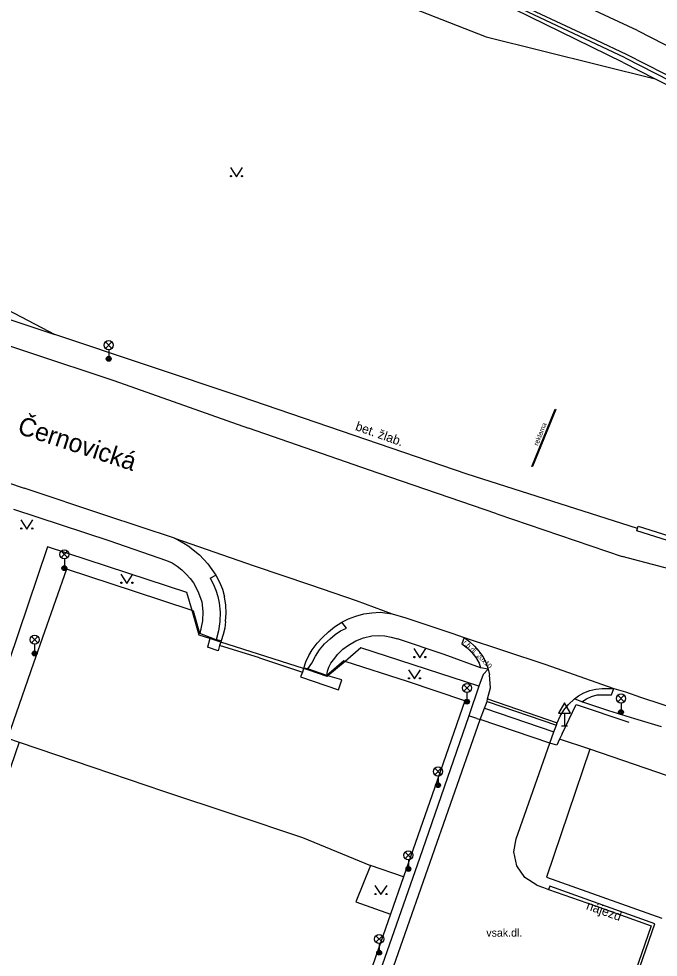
# Model space of a CAD drawing. Extents: x -596024 to -594475, y -1163820 to -1161957.
# Drawn here: x -595200.5 to -595148, y -1162109.2 to -1162032.2 of the extents above; entities that cross this region are included whole.
import ezdxf

# ---------------------------------------------------------------- set-up
doc = ezdxf.new("R2010")
doc.units = 0
for name, color, linetype in [('Level 10', 7, 'Continuous'), ('Level 11', 7, 'Continuous'), ('Level 14', 7, 'Continuous'), ('Level 24', 7, 'Continuous'), ('Level 25', 7, 'Continuous'), ('Level 33', 7, 'Continuous'), ('Level 34', 7, 'Continuous'), ('Level 36', 7, 'Continuous'), ('Level 40', 7, 'Continuous'), ('Level 42', 7, 'Continuous'), ('Level 49', 7, 'Continuous'), ('Level 7', 7, 'Continuous'), ('Level 8', 7, 'Continuous')]:
    doc.layers.add(name, color=color, linetype=linetype)

msp = doc.modelspace()

# ---------------------------------------------------------------- linework, layer by layer
at = {"layer": 'Level 10'}
for points in [[(-595149.73, -1162033.16), (-595164.73, -1162026.16)], [(-595149.73, -1162033.16), (-595142.03, -1162037.1), (-595132.13, -1162042.39)], [(-595227.13, -1162050.26), (-595206.54, -1162057.29), (-595192.67, -1162061.88)], [(-595192.67, -1162061.88), (-595181.62, -1162065.79)], [(-595161.26, -1162072.82), (-595170.99, -1162069.49), (-595181.62, -1162065.79)], [(-595209.92, -1162067.35), (-595209.71, -1162067.42), (-595200.03, -1162070.7)], [(-595187.06, -1162075.16), (-595187.69, -1162074.81), (-595193.34, -1162072.95), (-595200.03, -1162070.7)], [(-595161.26, -1162072.82), (-595150.98, -1162076.31)], [(-595186.44, -1162075.55), (-595187.06, -1162075.16)], [(-595186.44, -1162075.55), (-595185.65, -1162076.17), (-595184.97, -1162076.93), (-595184.3, -1162077.85)], [(-595139.18, -1162079.44), (-595150.98, -1162076.31)], [(-595184.78, -1162082.96), (-595185.61, -1162082.64), (-595186.14, -1162080.8), (-595186.25, -1162080.76), (-595190.98, -1162079.19), (-595196.55, -1162077.36), (-595199.25, -1162085.07), (-595201.39, -1162091.22), (-595200.43, -1162091.55), (-595202.22, -1162096.67), (-595204.35, -1162102.81), (-595206.75, -1162102), (-595209.11, -1162108.7)], [(-595184.3, -1162077.85), (-595184, -1162078.42)], [(-595184, -1162078.42), (-595183.76, -1162079.01), (-595183.59, -1162079.63)], [(-595183.5, -1162081.66), (-595183.46, -1162080.98), (-595183.49, -1162080.3), (-595183.59, -1162079.63)], [(-595173.98, -1162081.71), (-595173.43, -1162081.43)], [(-595173.43, -1162081.43), (-595172.82, -1162081.2)], [(-595172.82, -1162081.2), (-595172.16, -1162081.03), (-595171.5, -1162080.93), (-595170.82, -1162080.88)], [(-595170.82, -1162080.88), (-595169.83, -1162081.02)], [(-595169.83, -1162081.02), (-595168.73, -1162081.34), (-595164.94, -1162082.6), (-595163.94, -1162082.97)], [(-595183.5, -1162081.66), (-595183.58, -1162082.2), (-595183.7, -1162082.72), (-595183.87, -1162083.24)], [(-595175.07, -1162082.49), (-595174.56, -1162082.08), (-595173.98, -1162081.71)], [(-595184.78, -1162082.96), (-595184.8, -1162083.05), (-595185, -1162083.77)], [(-595176.39, -1162083.97), (-595175.99, -1162083.44), (-595175.55, -1162082.95), (-595175.07, -1162082.49)], [(-595163.94, -1162082.97), (-595163.5, -1162083.3), (-595163.09, -1162083.67), (-595162.72, -1162084.08)], [(-595184, -1162083.63), (-595184.11, -1162084.06), (-595185, -1162083.77)], [(-595183.87, -1162083.24), (-595183.9, -1162083.34), (-595184, -1162083.63)], [(-595176.91, -1162084.95), (-595176.67, -1162084.45), (-595176.39, -1162083.97)], [(-595162.72, -1162084.08), (-595162.41, -1162084.52), (-595162.16, -1162085), (-595161.97, -1162085.55), (-595161.85, -1162086.03)], [(-595177.1, -1162085.47), (-595176.91, -1162084.95)], [(-595163.89, -1162088.15), (-595168.59, -1162086.58), (-595173.71, -1162084.92), (-595173.8, -1162084.89), (-595175.2, -1162086.09)], [(-595177.2, -1162085.81), (-595177.36, -1162086.19)], [(-595177.36, -1162086.19), (-595174.25, -1162087.26), (-595173.96, -1162086.43), (-595175.11, -1162086.12), (-595175.2, -1162086.09)], [(-595177.1, -1162085.47), (-595177.11, -1162085.51), (-595177.2, -1162085.81)], [(-595162.62, -1162089.7), (-595162.26, -1162088.76), (-595162.06, -1162088.22), (-595162.01, -1162088), (-595161.78, -1162087.09), (-595161.85, -1162086.03)], [(-595155.38, -1162088.46), (-595154.88, -1162087.99), (-595154.57, -1162087.76), (-595154.11, -1162087.49)], [(-595154.11, -1162087.49), (-595153.64, -1162087.3), (-595153.14, -1162087.19), (-595152.63, -1162087.15)], [(-595152.63, -1162087.15), (-595151.66, -1162087.14)], [(-595151.66, -1162087.14), (-595150.7, -1162087.43), (-595149.47, -1162087.85)], [(-595163.89, -1162088.15), (-595166.57, -1162095.88), (-595168.92, -1162102.61), (-595171.63, -1162101.67), (-595172.83, -1162104.66), (-595169.99, -1162105.66), (-595173.32, -1162115.23), (-595176.79, -1162125.01), (-595179.67, -1162133.29), (-595181.66, -1162138.97), (-595187.92, -1162143.5), (-595194.38, -1162148.19), (-595202.53, -1162154.04), (-595210.55, -1162159.88), (-595218.68, -1162165.75), (-595225.96, -1162171), (-595232.55, -1162175.86), (-595229.5, -1162167.18), (-595225.76, -1162156.36), (-595222.47, -1162146.91), (-595219.16, -1162137.52), (-595216.06, -1162128.59), (-595212.57, -1162118.6), (-595209.11, -1162108.7)], [(-595149.47, -1162087.85), (-595146.05, -1162088.98)], [(-595156.32, -1162089.96), (-595156.07, -1162089.42), (-595155.76, -1162088.92), (-595155.38, -1162088.46)], [(-595156.91, -1162091.62), (-595156.57, -1162090.7), (-595156.36, -1162090.17), (-595156.32, -1162089.96)]]:
    msp.add_lwpolyline(points, dxfattribs=at)
at = {"layer": 'Level 11'}
for points in [[(-595150.9, -1162035.77), (-595161.13, -1162030.79), (-595174.54, -1162024.88), (-595187.8, -1162019.14), (-595200.62, -1162013.58), (-595215.32, -1162007.28)], [(-595150.72, -1162035.41), (-595161.01, -1162030.52), (-595174.42, -1162024.61), (-595187.69, -1162018.86), (-595200.5, -1162013.31), (-595215.2, -1162007.01)], [(-595165.5, -1162028.17), (-595160.51, -1162030.45), (-595153.13, -1162033.92), (-595150.59, -1162035.13)], [(-595150.59, -1162035.13), (-595143.08, -1162038.96), (-595133.33, -1162044.2)], [(-595150.9, -1162035.77), (-595148.28, -1162037.11), (-595143.52, -1162039.54), (-595133.6, -1162044.89)], [(-595150.72, -1162035.41), (-595143.34, -1162039.18), (-595133.38, -1162044.55)], [(-595182.31, -1162063.18), (-595197.51, -1162058.09)], [(-595149.72, -1162074.03), (-595163.7, -1162069.55), (-595182.31, -1162063.18)], [(-595200.89, -1162072.44), (-595193.07, -1162075.01), (-595188.35, -1162076.64)], [(-595149.78, -1162074.22), (-595149.72, -1162074.03)], [(-595138.68, -1162077.71), (-595149.78, -1162074.22)], [(-595149.72, -1162074.03), (-595149.66, -1162073.84), (-595138.56, -1162077.33)], [(-595187.69, -1162074.81), (-595181.17, -1162077.08), (-595176.55, -1162078.65), (-595172.79, -1162079.94), (-595169.83, -1162081.02)], [(-595188.35, -1162076.64), (-595187.9, -1162076.85), (-595187.48, -1162077.11)], [(-595187.48, -1162077.11), (-595187.09, -1162077.42)], [(-595187.09, -1162077.42), (-595186.74, -1162077.77)], [(-595186.74, -1162077.77), (-595186.42, -1162078.11), (-595186.15, -1162078.48), (-595185.91, -1162078.88), (-595185.73, -1162079.31)], [(-595184.78, -1162078.1), (-595184.3, -1162077.85)], [(-595184.78, -1162078.1), (-595184.52, -1162078.57), (-595184.3, -1162079.07), (-595184.13, -1162079.59), (-595184.02, -1162080.12)], [(-595185.73, -1162079.31), (-595185.44, -1162080.05), (-595185.36, -1162080.83), (-595185.39, -1162081.59), (-595185.61, -1162082.64)], [(-595184.02, -1162080.12), (-595183.96, -1162080.89), (-595183.98, -1162081.65), (-595184.09, -1162082.41), (-595184.27, -1162083.16)], [(-595174.92, -1162083.06), (-595174.52, -1162082.72), (-595174.08, -1162082.43), (-595173.6, -1162082.21)], [(-595173.6, -1162082.21), (-595173.98, -1162081.71)], [(-595183.87, -1162083.24), (-595184.27, -1162083.16), (-595184.78, -1162082.96)], [(-595173.41, -1162083.58), (-595172.81, -1162083.25), (-595172.18, -1162082.99), (-595171.52, -1162082.82)], [(-595171.52, -1162082.82), (-595170.99, -1162082.8)], [(-595170.99, -1162082.8), (-595170.45, -1162082.84)], [(-595170.45, -1162082.84), (-595169.93, -1162082.93), (-595169.41, -1162083.07)], [(-595163.94, -1162082.97), (-595164.13, -1162083.49)], [(-595163.94, -1162082.97), (-595157.32, -1162085.14), (-595151.66, -1162087.14)], [(-595180.73, -1162084.63), (-595184, -1162083.63)], [(-595176.43, -1162085.06), (-595176.14, -1162084.5), (-595175.79, -1162083.98), (-595175.38, -1162083.49), (-595174.92, -1162083.06)], [(-595174.65, -1162084.79), (-595174.29, -1162084.33), (-595173.88, -1162083.92), (-595173.41, -1162083.58)], [(-595161.97, -1162085.55), (-595162.59, -1162085.44), (-595165.58, -1162084.37), (-595169.41, -1162083.07)], [(-595164.13, -1162083.49), (-595163.7, -1162083.81), (-595163.31, -1162084.19), (-595162.98, -1162084.61), (-595162.71, -1162085.08)], [(-595180.73, -1162084.63), (-595177.2, -1162085.81)], [(-595176.76, -1162085.54), (-595176.43, -1162085.06)], [(-595175.04, -1162085.39), (-595174.87, -1162085.07), (-595174.65, -1162084.79)], [(-595162.71, -1162085.08), (-595162.59, -1162085.44)], [(-595175.2, -1162086.09), (-595176.76, -1162085.54), (-595177.1, -1162085.47)], [(-595175.2, -1162086.09), (-595175.15, -1162085.73)], [(-595175.15, -1162085.73), (-595175.04, -1162085.39)], [(-595162.39, -1162086.01), (-595161.97, -1162085.55)], [(-595153.04, -1162087.68), (-595152.42, -1162087.67), (-595151.85, -1162087.66), (-595151.66, -1162087.14)], [(-595149.95, -1162089.64), (-595152.07, -1162088.97), (-595154.29, -1162088.24), (-595154.88, -1162087.99)], [(-595154.29, -1162088.24), (-595153.9, -1162087.99), (-595153.48, -1162087.8), (-595153.04, -1162087.68)], [(-595162.26, -1162088.76), (-595156.57, -1162090.7)], [(-595162.91, -1162089.6), (-595163.56, -1162089.38)], [(-595162.82, -1162090.23), (-595162.62, -1162089.7)], [(-595147.76, -1162090.3), (-595149.95, -1162089.64)], [(-595170.11, -1162113.96), (-595171.01, -1162113.64), (-595162.82, -1162090.23)], [(-595155.91, -1162090.86), (-595156.12, -1162091.31), (-595156.34, -1162091.81)], [(-595153.62, -1162092.12), (-595156.12, -1162091.31)], [(-595200.43, -1162091.55), (-595194.4, -1162093.61), (-595188.61, -1162095.56), (-595182.9, -1162097.46), (-595177.2, -1162099.38), (-595171.63, -1162101.67)], [(-595159.68, -1162099.48), (-595156.91, -1162091.62)], [(-595153.62, -1162092.12), (-595157.17, -1162102.63), (-595147.72, -1162105.99)], [(-595138.98, -1162097.16), (-595153.62, -1162092.12)], [(-595159.62, -1162101.7), (-595159.86, -1162100.56), (-595159.68, -1162099.48)], [(-595157.98, -1162103.29), (-595158.95, -1162102.65), (-595159.62, -1162101.7)], [(-595168.92, -1162102.61), (-595169.99, -1162105.66)], [(-595157.98, -1162103.29), (-595157.43, -1162103.48), (-595157.01, -1162103.63)], [(-595156.92, -1162103.38), (-595157.01, -1162103.63)], [(-595157.01, -1162103.63), (-595153.24, -1162104.96)], [(-595148.29, -1162106.45), (-595156.92, -1162103.38)], [(-595153.24, -1162104.96), (-595148.59, -1162106.61)], [(-595148.59, -1162106.61), (-595150.96, -1162113.42)], [(-595150.73, -1162113.5), (-595148.29, -1162106.45)]]:
    msp.add_lwpolyline(points, dxfattribs=at)
at = {"layer": 'Level 14'}
for points in [[(-595219.14, -1162014.8), (-595205.95, -1162019.48), (-595191.54, -1162023.29), (-595175.92, -1162028.26), (-595162.13, -1162033.68), (-595148.28, -1162037.11)], [(-595296.98, -1162023.17), (-595288.96, -1162025.42), (-595266.54, -1162033.66), (-595246.54, -1162039.62), (-595225.99, -1162046.68), (-595223.76, -1162047.5), (-595205.29, -1162054.03), (-595197.51, -1162058.09)], [(-595266.85, -1162034.4), (-595247.22, -1162041.46), (-595226.28, -1162048.17), (-595205.78, -1162055.36), (-595197.51, -1162058.09)]]:
    msp.add_lwpolyline(points, dxfattribs=at)
at = {"layer": 'Level 24'}
for points in [[(-595162.06, -1162088.22), (-595156.36, -1162090.17)], [(-595162.01, -1162088), (-595156.32, -1162089.96)]]:
    msp.add_lwpolyline(points, dxfattribs=at)
at = {"layer": 'Level 25'}
for points in [[(-595158.39, -1162068.92), (-595156.48, -1162064.23)], [(-595156.48, -1162064.23), (-595156.42, -1162064.25), (-595158.33, -1162068.94), (-595158.39, -1162068.92)]]:
    msp.add_lwpolyline(points, dxfattribs=at)
at = {"layer": 'Level 33'}
for p, q in [((-595193.355, -1162059.24), (-595192.825, -1162058.71)), ((-595193.355, -1162058.71), (-595192.825, -1162059.24)), ((-595193.09, -1162059.35), (-595193.09, -1162060.1)), ((-595196.995, -1162076.41), (-595196.465, -1162075.88)), ((-595196.995, -1162075.88), (-595196.465, -1162076.41)), ((-595196.73, -1162076.52), (-595196.73, -1162077.27)), ((-595199.435, -1162083.41), (-595198.905, -1162082.88)), ((-595199.435, -1162082.88), (-595198.905, -1162083.41)), ((-595199.17, -1162083.52), (-595199.17, -1162084.27)), ((-595163.975, -1162087.37), (-595163.445, -1162086.84)), ((-595163.975, -1162086.84), (-595163.445, -1162087.37)), ((-595163.71, -1162087.48), (-595163.71, -1162088.23)), ((-595151.335, -1162088.23), (-595150.805, -1162087.7)), ((-595151.335, -1162087.7), (-595150.805, -1162088.23)), ((-595151.07, -1162088.34), (-595151.07, -1162089.09)), ((-595166.345, -1162094.22), (-595165.815, -1162093.69)), ((-595166.345, -1162093.69), (-595165.815, -1162094.22)), ((-595166.08, -1162094.33), (-595166.08, -1162095.08)), ((-595168.775, -1162101.1), (-595168.245, -1162100.57)), ((-595168.775, -1162100.57), (-595168.245, -1162101.1)), ((-595168.51, -1162101.21), (-595168.51, -1162101.96)), ((-595171.175, -1162107.97), (-595170.645, -1162107.44)), ((-595171.175, -1162107.44), (-595170.645, -1162107.97)), ((-595170.91, -1162108.08), (-595170.91, -1162108.83))]:
    msp.add_line(p, q, dxfattribs=at)
for centre, radius in [((-595193.09, -1162058.975), 0.375), ((-595193.09, -1162060.1), 0.2), ((-595193.09, -1162060.1), 0.145), ((-595193.09, -1162060.1), 0.0876), ((-595196.73, -1162076.145), 0.375), ((-595196.73, -1162077.27), 0.2), ((-595196.73, -1162077.27), 0.145), ((-595196.73, -1162077.27), 0.0876), ((-595199.17, -1162083.145), 0.375), ((-595199.17, -1162084.27), 0.2), ((-595199.17, -1162084.27), 0.145), ((-595199.17, -1162084.27), 0.0876), ((-595163.71, -1162087.105), 0.375), ((-595151.07, -1162087.965), 0.375), ((-595163.71, -1162088.23), 0.2), ((-595163.71, -1162088.23), 0.145), ((-595163.71, -1162088.23), 0.0876), ((-595151.07, -1162089.09), 0.2), ((-595151.07, -1162089.09), 0.145), ((-595151.07, -1162089.09), 0.0876), ((-595166.08, -1162093.955), 0.375), ((-595166.08, -1162095.08), 0.2), ((-595166.08, -1162095.08), 0.145), ((-595166.08, -1162095.08), 0.0876), ((-595168.51, -1162100.835), 0.375), ((-595168.51, -1162101.96), 0.2), ((-595168.51, -1162101.96), 0.145), ((-595168.51, -1162101.96), 0.0876), ((-595170.91, -1162107.705), 0.375), ((-595170.91, -1162108.83), 0.2), ((-595170.91, -1162108.83), 0.145), ((-595170.91, -1162108.83), 0.0876)]:
    msp.add_circle(centre, radius, dxfattribs=at)
at = {"layer": 'Level 34'}
for p, q in [((-595155.71, -1162089.182), (-595155.71, -1162090.2)), ((-595155.96, -1162090.2), (-595155.46, -1162090.2))]:
    msp.add_line(p, q, dxfattribs=at)
msp.add_lwpolyline([(-595156.21, -1162089.182), (-595155.21, -1162089.182), (-595155.71, -1162088.316)], close=True, dxfattribs=at)
at = {"layer": 'Level 36'}
for points in [[(-595183.11, -1162044.41), (-595182.61, -1162045.16), (-595182.11, -1162044.41)], [(-595200.31, -1162073.32), (-595199.81, -1162074.07), (-595199.31, -1162073.32)], [(-595192.1, -1162077.77), (-595191.6, -1162078.52), (-595191.1, -1162077.77)], [(-595168.07, -1162083.87), (-595167.57, -1162084.62), (-595167.07, -1162083.87)], [(-595168.51, -1162085.61), (-595168.01, -1162086.36), (-595167.51, -1162085.61)], [(-595171.26, -1162103.31), (-595170.76, -1162104.06), (-595170.26, -1162103.31)]]:
    msp.add_lwpolyline(points, dxfattribs=at)
for centre in [(-595183.06, -1162045.11), (-595182.161, -1162045.11), (-595200.26, -1162074.02), (-595199.361, -1162074.02), (-595192.05, -1162078.47), (-595191.151, -1162078.47), (-595168.02, -1162084.57), (-595167.121, -1162084.57), (-595168.46, -1162086.31), (-595167.561, -1162086.31), (-595171.21, -1162104.01), (-595170.311, -1162104.01)]:
    msp.add_circle(centre, 0.05, dxfattribs=at)
at = {"layer": 'Level 7'}
for points in [[(-595184.54, -1162083.14), (-595184.8, -1162083.05), (-595185.67, -1162082.76), (-595186.25, -1162080.76), (-595186.68, -1162079.27), (-595198.1, -1162075.53), (-595202.12, -1162087.38), (-595206.13, -1162098.83), (-595207.27, -1162101.81)], [(-595162.73, -1162086.96), (-595172.42, -1162083.82), (-595173.71, -1162084.92), (-595175.11, -1162086.12), (-595175.17, -1162086.17), (-595176.75, -1162085.62)], [(-595162.39, -1162086.01), (-595162.73, -1162086.96), (-595163.56, -1162089.38), (-595167.6, -1162101.11), (-595173.5, -1162117.96), (-595181.47, -1162140.7), (-595184.44, -1162149.24), (-595190.29, -1162166.06), (-595199.21, -1162191.55), (-595205.7, -1162210.04), (-595207.27, -1162214.29), (-595223.42, -1162209.05), (-595240.94, -1162203.25), (-595242.65, -1162202.69)], [(-595155.91, -1162090.86), (-595154.74, -1162088.47), (-595150.42, -1162089.9)]]:
    msp.add_lwpolyline(points, dxfattribs=at)
at = {"layer": 'Level 8'}
for points in [[(-595176.75, -1162085.62), (-595177.11, -1162085.51), (-595183.9, -1162083.34), (-595184.54, -1162083.14)], [(-595162.91, -1162089.6), (-595162.62, -1162089.7)], [(-595156.34, -1162091.81), (-595156.91, -1162091.62), (-595162.62, -1162089.7)]]:
    msp.add_lwpolyline(points, dxfattribs=at)

# ---------------------------------------------------------------- texts
at = {"layer": 'Level 40'}
msp.add_text('r.b.dl. 20x10', height=0.4, rotation=316, dxfattribs=at).set_placement((-595164.06, -1162083.43))
msp.add_text('vsak.dl.', height=0.65, dxfattribs=at).set_placement((-595162.12, -1162107.51))
at = {"layer": 'Level 42'}
for s, height, rotation, p in [('bet. žlab.', 0.75, 340.55, (-595172.92, -1162065.93)), ('reklama', 0.4, 68, (-595157.89, -1162067.26)), ('nájezd', 0.75, 340.44, (-595153.98, -1162105.25))]:
    msp.add_text(s, height=height, rotation=rotation, dxfattribs=at).set_placement(p)
at = {"layer": 'Level 49'}
msp.add_text('Černovická', height=1.5, rotation=341.93, dxfattribs=at).set_placement((-595200.66, -1162066.2))

doc.saveas('drawing.dxf')
